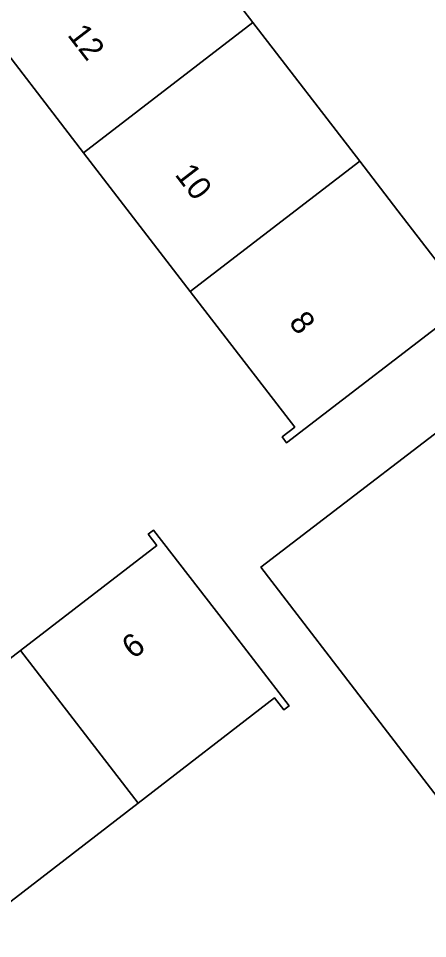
# Model space of a CAD drawing. Extents: x 159352 to 160617, y 385888 to 387323.
# Drawn here: x 160204.17 to 160221.79, y 386548.93 to 386588.61 of the extents above; entities that cross this region are included whole.
import ezdxf

# ---------------------------------------------------------------- set-up
doc = ezdxf.new("R2010")
doc.units = 0
for name, color, linetype in [('IMGEO_Erf', 7, 'Continuous'), ('IMGEO_Pand', 7, 'Continuous'), ('IMGEO_Pand_nummerreeks', 7, 'Continuous')]:
    doc.layers.add(name, color=color, linetype=linetype)

msp = doc.modelspace()

# ---------------------------------------------------------------- linework, layer by layer
at = {"layer": 'IMGEO_Erf'}
for points in [[(160209.668, 386594.406), (160214.269, 386588.428), (160218.87, 386582.449), (160220.515, 386580.312), (160223.564, 386576.349), (160215.716, 386570.313), (160215.523, 386570.563), (160216.069, 386570.983), (160211.57, 386576.832), (160206.971, 386582.811), (160202.372, 386588.79)], [(160224.579, 386551.949), (160214.609, 386564.95), (160225.217, 386573.085)]]:
    msp.add_lwpolyline(points, dxfattribs=at)
msp.add_lwpolyline([(160197.468, 386545.628), (160197.868, 386545.11), (160197.638, 386544.933), (160191.788, 386552.516), (160192.024, 386552.698), (160192.406, 386552.203), (160198.272, 386556.729), (160204.257, 386561.345), (160210.135, 386565.88), (160209.759, 386566.368), (160209.985, 386566.542), (160213.039, 386562.583), (160215.828, 386558.968), (160215.602, 386558.794), (160215.204, 386559.31), (160209.324, 386554.774), (160203.34, 386550.157), (160201.427, 386548.682)], close=True, dxfattribs=at)
at = {"layer": 'IMGEO_Pand'}
for points in [[(160202.372, 386588.79), (160206.971, 386582.811), (160214.269, 386588.428), (160209.668, 386594.406)], [(160206.971, 386582.811), (160211.57, 386576.832), (160218.87, 386582.449), (160214.269, 386588.428)], [(160211.57, 386576.832), (160216.069, 386570.983), (160215.523, 386570.563), (160215.716, 386570.313), (160223.564, 386576.349), (160220.515, 386580.312), (160218.87, 386582.449)], [(160226.882, 386570.914), (160225.217, 386573.085), (160214.609, 386564.95), (160224.579, 386551.949), (160230.121, 386556.199), (160235.187, 386560.084)], [(160209.324, 386554.774), (160215.204, 386559.31), (160215.602, 386558.794), (160215.828, 386558.968), (160213.039, 386562.583), (160209.985, 386566.542), (160209.759, 386566.368), (160210.135, 386565.88), (160204.257, 386561.345)], [(160204.257, 386561.345), (160198.272, 386556.729), (160203.34, 386550.157), (160209.324, 386554.774)]]:
    msp.add_lwpolyline(points, close=True, dxfattribs=at)

# ---------------------------------------------------------------- texts
at = {"layer": 'IMGEO_Pand_nummerreeks'}
for s, rotation, p in [('12', 307.5665, (160206.246, 386587.889)), ('10', 307.5665, (160210.874, 386581.87)), ('8', 307.5665, (160215.781, 386575.49)), ('6', 37.6483, (160209.115, 386560.95))]:
    msp.add_text(s, height=1, rotation=rotation, dxfattribs=at).set_placement(p)

doc.saveas('drawing.dxf')
